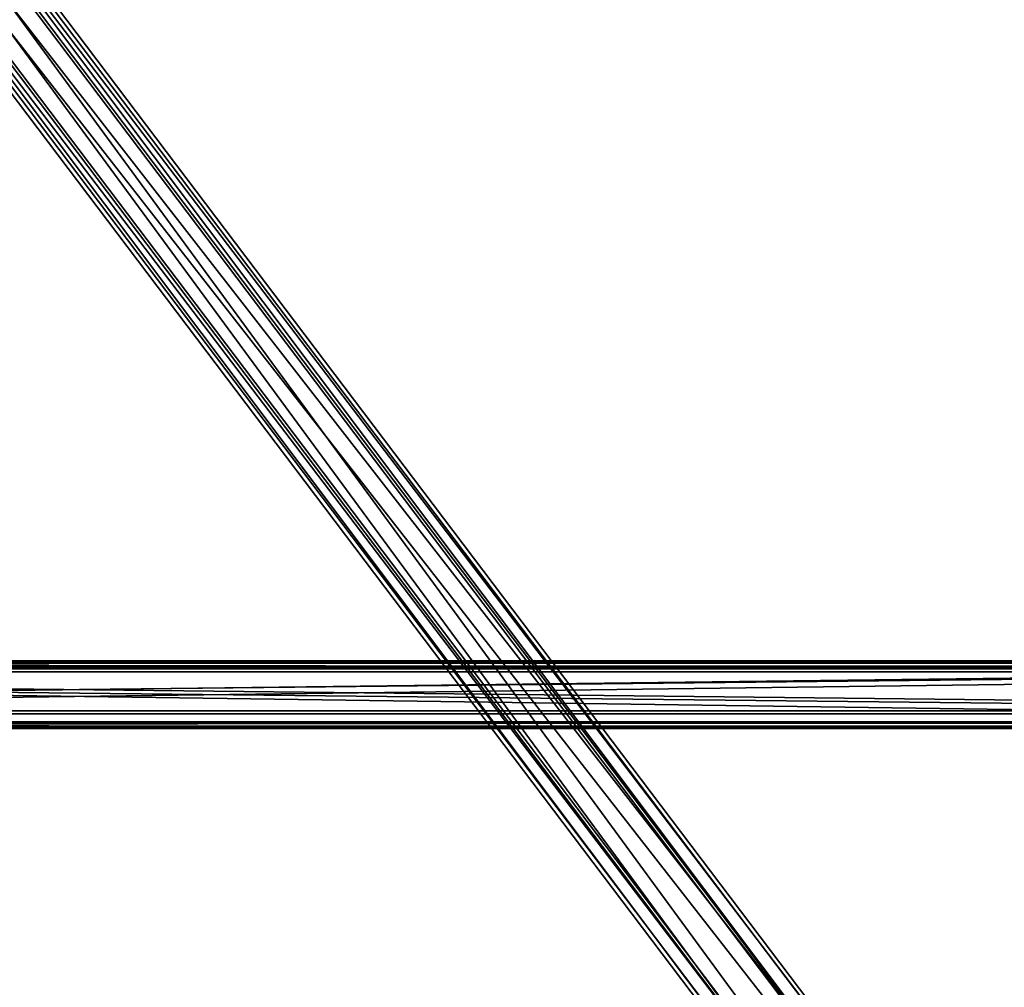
# Model space of a CAD drawing. Header units: millimetres. Extents: x 60485 to 71303, y 100 to 16900.
# Tile 390 of 656: x 69676 to 70490, y 4276 to 5075. Entities that reach past the tile are written whole.
import ezdxf

# ---------------------------------------------------------------- set-up
doc = ezdxf.new("R2010")
doc.units = ezdxf.units.MM
doc.layers.add('3', color=7, linetype='Continuous')
doc.layers.add('9', color=7, linetype='Continuous')

msp = doc.modelspace()

# ---------------------------------------------------------------- meshes
at = {"layer": '3', "color": 91}
mesh = msp.add_polyface(dxfattribs=at)
corners = [(68466.43, 6631.15, 4917.4), (68510.18, 6661.42, 4926.66), (70833.52, 3590.56, 3987.8), (70789.77, 3560.29, 3978.55), (68510.18, 6639.78, 4997.42), (70833.52, 3568.93, 4058.57), (68466.43, 6609.51, 4988.17), (70789.77, 3538.66, 4049.31), (68464, 6630.34, 4914.02), (68464, 6606.95, 4990.52), (70787.33, 3536.1, 4051.67), (70787.33, 3559.49, 3975.16), (68512.61, 6640.59, 5000.81), (70835.95, 3569.73, 4061.95), (68512.61, 6663.98, 4924.3), (70835.95, 3593.12, 3985.45)]
mesh.append_faces([[corners[k] for k in face] for face in [(0, 2, 3, 3), (1, 5, 2, 2), (4, 7, 5, 5), (6, 3, 7, 7), (8, 10, 11, 11), (9, 13, 10, 10), (12, 15, 13, 13), (14, 11, 15, 15)]], dxfattribs={"vtx0": -1, "color": 91})
mesh.append_faces([[corners[k] for k in face] for face in [(9, 6, 12, 12), (6, 8, 0, 0), (0, 8, 1, 1), (12, 4, 14, 14), (4, 12, 6, 6), (14, 1, 8, 8), (3, 10, 7, 7), (15, 2, 13, 13)]], dxfattribs={"vtx0": -1, "vtx1": -1, "color": 91})
mesh.append_faces([[corners[k] for k in face] for face in [(6, 9, 8, 8), (14, 4, 1, 1), (11, 3, 2, 2), (3, 11, 10, 10), (7, 10, 13, 13), (2, 15, 11, 11), (13, 2, 5, 5), (13, 5, 7, 7)]], dxfattribs={"vtx0": -1, "vtx2": -1, "vtx3": -1, "color": 91})
mesh.append_faces([[corners[k] for k in face] for face in [(0, 1, 2, 2), (1, 4, 5, 5), (4, 6, 7, 7), (6, 0, 3, 3), (8, 9, 10, 10), (9, 12, 13, 13), (12, 14, 15, 15), (14, 8, 11, 11)]], dxfattribs={"vtx2": -1, "vtx3": -1, "color": 91})
at = {"layer": '9', "color": 243}
mesh = msp.add_polyface(dxfattribs=at)
corners = [(71300, 4493.8, 4349.78), (71300, 4538.75, 4363.53), (68100, 4538.75, 4363.53), (68100, 4493.8, 4349.78), (71300, 4504.23, 4476.37), (68100, 4504.23, 4476.37), (71300, 4539.61, 4487.19), (68100, 4539.61, 4487.19), (71300, 4543.42, 4474.76), (68100, 4543.42, 4474.76), (71300, 4545.33, 4475.34), (68100, 4545.33, 4475.34), (71300, 4540.94, 4489.69), (68100, 4540.94, 4489.69), (71300, 4501.73, 4477.69), (68100, 4501.73, 4477.69), (71300, 4536.25, 4364.85), (68100, 4536.25, 4364.85), (71300, 4495.13, 4352.28), (68100, 4495.13, 4352.28), (71300, 4491.33, 4364.71), (68100, 4491.33, 4364.71), (71300, 4489.41, 4364.12), (68100, 4489.41, 4364.12)]
mesh.append_faces([[corners[k] for k in face] for face in [(0, 2, 3, 3), (1, 5, 2, 2), (4, 7, 5, 5), (6, 9, 7, 7), (8, 11, 9, 9), (10, 13, 11, 11), (12, 15, 13, 13), (14, 17, 15, 15), (16, 19, 17, 17), (18, 21, 19, 19), (20, 23, 21, 21), (22, 3, 23, 23), (8, 12, 10, 10), (18, 22, 20, 20), (11, 7, 9, 9)]], dxfattribs={"vtx0": -1, "color": 243})
mesh.append_faces([[corners[k] for k in face] for face in [(12, 6, 14, 14), (14, 1, 16, 16), (16, 0, 18, 18), (22, 18, 0, 0), (3, 19, 23, 23), (19, 2, 17, 17), (17, 2, 15, 15), (15, 5, 13, 13), (13, 7, 11, 11)]], dxfattribs={"vtx0": -1, "vtx1": -1, "color": 243})
mesh.append_faces([[corners[k] for k in face] for face in [(12, 8, 6, 6), (14, 6, 4, 4), (14, 4, 1, 1), (16, 1, 0, 0), (19, 3, 2, 2), (15, 2, 5, 5), (13, 5, 7, 7)]], dxfattribs={"vtx0": -1, "vtx2": -1, "vtx3": -1, "color": 243})
mesh.append_faces([[corners[k] for k in face] for face in [(21, 23, 19, 19)]], dxfattribs={"vtx1": -1, "color": 243})
mesh.append_faces([[corners[k] for k in face] for face in [(0, 1, 2, 2), (1, 4, 5, 5), (4, 6, 7, 7), (6, 8, 9, 9), (8, 10, 11, 11), (10, 12, 13, 13), (12, 14, 15, 15), (14, 16, 17, 17), (16, 18, 19, 19), (18, 20, 21, 21), (20, 22, 23, 23), (22, 0, 3, 3)]], dxfattribs={"vtx2": -1, "vtx3": -1, "color": 243})

doc.saveas('drawing.dxf')
